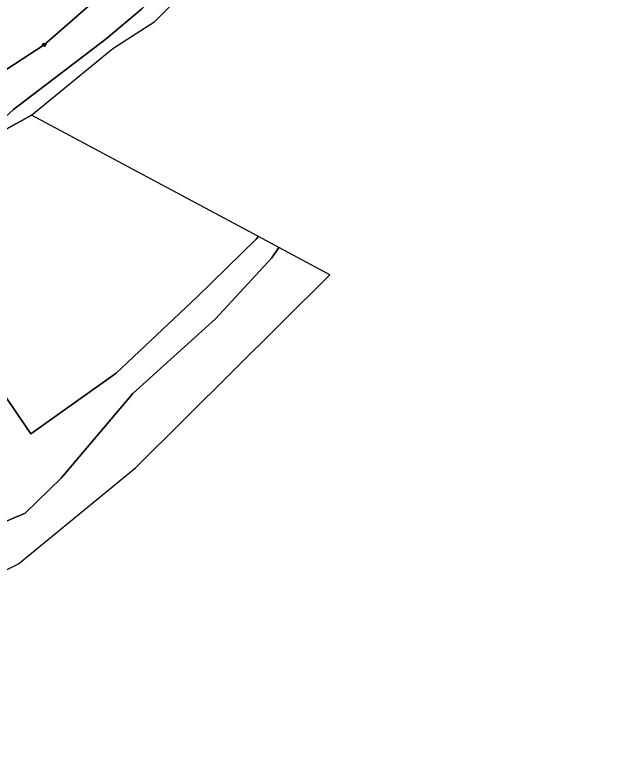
# Model space of a CAD drawing. Extents: x -751550 to -746116, y -1055108 to -1050700.
# Drawn here: x -747115.1 to -746929, y -1053963.8 to -1053734 of the extents above; entities that cross this region are included whole.
import ezdxf

# ---------------------------------------------------------------- set-up
doc = ezdxf.new("R2010")
doc.units = 0
for name, color, linetype in [('Hranice parcel', 7, 'Continuous'), ('Polygon ku', 7, 'Continuous'), ('Polygon parcely', 7, 'Continuous'), ('Značky bodu BP', 7, 'Continuous')]:
    doc.layers.add(name, color=color, linetype=linetype)

msp = doc.modelspace()

# ---------------------------------------------------------------- linework, layer by layer
at = {"layer": 'Hranice parcel'}
for p, q in [((-747072.14, -1053736), (-747019.29, -1053682.47)), ((-747085.04, -1053744.26), (-747072.14, -1053736)), ((-747110.02, -1053764.7), (-747085.04, -1053744.26)), ((-747110.02, -1053764.7), (-747119.4, -1053769.95)), ((-747040.36, -1053801.99), (-747110.02, -1053764.7)), ((-747034.06, -1053805.36), (-747040.36, -1053801.99)), ((-747018.48, -1053813.7), (-747034.06, -1053805.36)), ((-747110.26, -1053862.51), (-747123.51, -1053843.1))]:
    msp.add_line(p, q, dxfattribs=at)
for points in [[(-747147.03, -1053769.71), (-747106.15, -1053743.19), (-746999.91, -1053650.33)], [(-747136.25, -1053769.57), (-747118.07, -1053765.39), (-747115.54, -1053762.97), (-747087.13, -1053741.3), (-747076.18, -1053732.15), (-747019.34, -1053670.8), (-746999.91, -1053650.33)], [(-747040.36, -1053801.99), (-747041.05, -1053802.75), (-747059.18, -1053820.52), (-747084.08, -1053843.94), (-747110.26, -1053862.51)], [(-747239.51, -1053940.07), (-747219.9, -1053936.34), (-747192.13, -1053923.92), (-747143.95, -1053900.31), (-747111.97, -1053886.87), (-747100.95, -1053876.14), (-747078.93, -1053850.11), (-747053.58, -1053827.22), (-747036.22, -1053808.53), (-747034.06, -1053805.36)], [(-747218.04, -1053949.28), (-747169.98, -1053930.59), (-747113.97, -1053902.39), (-747078.12, -1053872.91), (-747018.48, -1053813.7)]]:
    msp.add_lwpolyline(points, dxfattribs=at)
at = {"layer": 'Polygon ku'}
msp.add_lwpolyline([(-747304.71, -1053962.71), (-747300.5, -1053963.83), (-747278.9, -1053959.5), (-747236.63, -1053955.04), (-747218.04, -1053949.28), (-747169.98, -1053930.59), (-747113.97, -1053902.39), (-747078.12, -1053872.91), (-747018.48, -1053813.7), (-747034.06, -1053805.36), (-747040.36, -1053801.99), (-747110.02, -1053764.7), (-747085.04, -1053744.26), (-747072.14, -1053736), (-747019.29, -1053682.47), (-747014.95, -1053675.57), (-746963.31, -1053620.21), (-746929.26, -1053588.93), (-746906.22, -1053569.13)], dxfattribs=at)
at = {"layer": 'Polygon parcely'}
for points in [[(-746916.3, -1053482.95), (-747089.19, -1053612.06), (-747233.6, -1053719.48), (-747244.24, -1053727.4), (-747284.44, -1053731.38), (-747298.08, -1053732.73), (-747256.44, -1053773.9), (-747183.55, -1053770.1), (-747147.03, -1053769.71), (-747106.15, -1053743.19), (-746999.91, -1053650.33), (-746966.27, -1053614.91), (-746933.31, -1053584.49), (-746909.86, -1053565.35)], [(-746908.23, -1053567.62), (-746979.89, -1053632.84), (-746999.91, -1053650.33), (-747019.34, -1053670.8), (-747076.18, -1053732.15), (-747087.13, -1053741.3), (-747115.54, -1053762.97), (-747118.07, -1053765.39), (-747136.25, -1053769.57), (-747119.4, -1053769.95), (-747110.02, -1053764.7), (-747085.04, -1053744.26), (-747072.14, -1053736), (-747019.29, -1053682.47), (-747014.95, -1053675.57), (-746963.31, -1053620.21), (-746929.26, -1053588.93), (-746906.22, -1053569.13)], [(-747304.71, -1053962.71), (-747300.5, -1053963.83), (-747278.9, -1053959.5), (-747236.63, -1053955.04), (-747218.04, -1053949.28), (-747169.98, -1053930.59), (-747113.97, -1053902.39), (-747078.12, -1053872.91), (-747018.48, -1053813.7), (-747034.06, -1053805.36), (-747036.22, -1053808.53), (-747053.58, -1053827.22), (-747078.93, -1053850.11), (-747100.95, -1053876.14), (-747111.97, -1053886.87), (-747143.95, -1053900.31), (-747192.13, -1053923.92), (-747219.9, -1053936.34), (-747239.51, -1053940.07), (-747279.6, -1053940.12), (-747298.87, -1053928.16), (-747343.72, -1053918.5)]]:
    msp.add_lwpolyline(points, dxfattribs=at)
for points in [[(-747118.07, -1053765.39), (-747115.54, -1053762.97), (-747087.13, -1053741.3), (-747076.18, -1053732.15), (-747019.34, -1053670.8), (-746999.91, -1053650.33), (-747106.15, -1053743.19), (-747147.03, -1053769.71), (-747136.25, -1053769.57)], [(-747119.4, -1053769.95), (-747169.14, -1053799.4), (-747187.74, -1053810.41), (-747168.12, -1053834.01), (-747273.12, -1053867.53), (-747250.42, -1053916.52), (-747235.24, -1053911.61), (-747228.02, -1053908.43), (-747191.55, -1053880.5), (-747123.51, -1053843.1), (-747110.26, -1053862.51), (-747084.08, -1053843.94), (-747059.18, -1053820.52), (-747041.05, -1053802.75), (-747040.36, -1053801.99), (-747110.02, -1053764.7)], [(-747219.9, -1053936.34), (-747192.13, -1053923.92), (-747143.95, -1053900.31), (-747111.97, -1053886.87), (-747100.95, -1053876.14), (-747078.93, -1053850.11), (-747053.58, -1053827.22), (-747036.22, -1053808.53), (-747034.06, -1053805.36), (-747040.36, -1053801.99), (-747041.05, -1053802.75), (-747059.18, -1053820.52), (-747084.08, -1053843.94), (-747110.26, -1053862.51), (-747123.51, -1053843.1), (-747191.55, -1053880.5), (-747228.02, -1053908.43), (-747235.24, -1053911.61), (-747250.42, -1053916.52), (-747239.51, -1053940.07)]]:
    msp.add_lwpolyline(points, close=True, dxfattribs=at)
at = {"layer": 'Značky bodu BP'}
for radius in [0.5, 0.0303]:
    msp.add_circle((-747106.15, -1053743.19), radius, dxfattribs=at)

doc.saveas('drawing.dxf')
